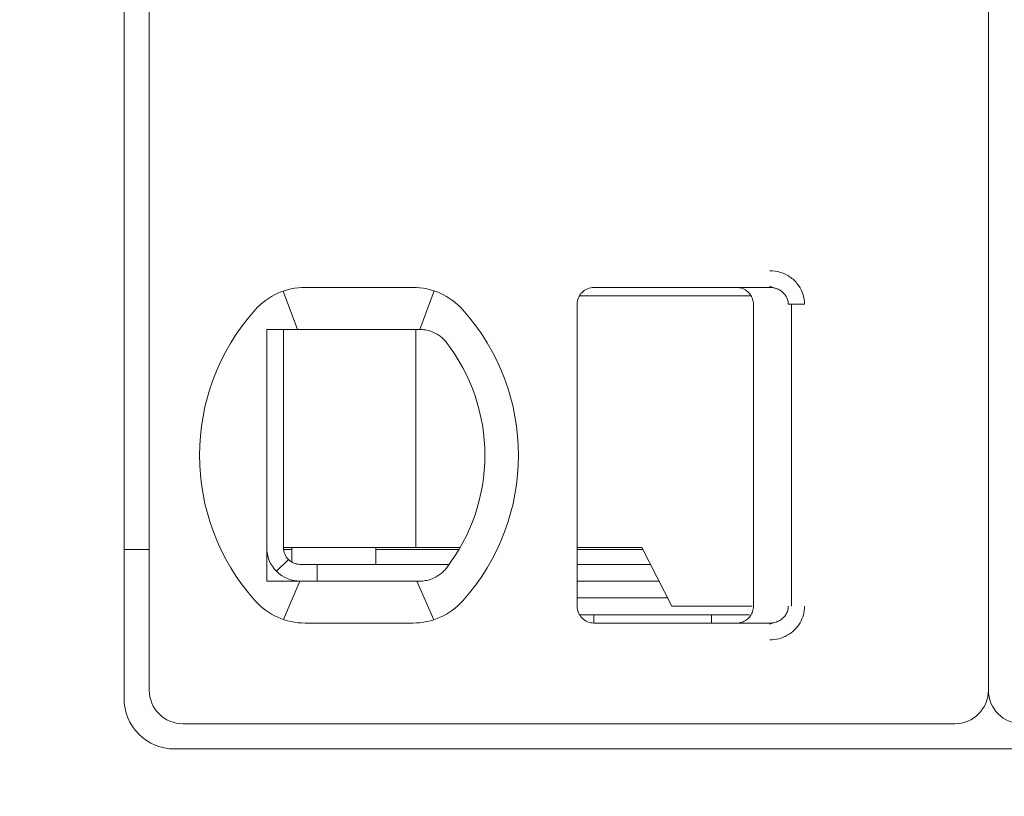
# Model space of a CAD drawing. Header units: millimetres. Extents: x -1114 to 1396, y -630 to 631.
# Tile 477 of 656: x 411.38 to 417.25, y -180.24 to -175.62. Entities that reach past the tile are written whole.
import ezdxf

# ---------------------------------------------------------------- set-up
doc = ezdxf.new("R2010")
doc.units = ezdxf.units.MM
doc.header["$MEASUREMENT"] = 0

msp = doc.modelspace()

# ---------------------------------------------------------------- linework, layer by layer
at = {"lineweight": 18}
for points, knots in [([(1038.9843, -629.7647), (1038.9843, -629.7647), (-1111.4882, -629.7647), (-1111.4882, -629.7647), (-1111.4882, -629.7647), (-1111.4882, -629.7647), (-1111.4882, 630.7883), (-1111.4882, 630.7883), (-1111.4882, 630.7883), (-1111.4882, 630.7883), (1038.9843, 630.7883), (1038.9843, 630.7883)], [0, 0, 0, 0, 0.333333, 0.333333, 0.333333, 0.333333, 0.666667, 0.666667, 0.666667, 0.666667, 1, 1, 1, 1]), ([(415.8512, -177.1116), (415.8732, -177.1115), (415.8944, -177.1147), (415.9155, -177.1215), (415.9155, -177.1215), (415.9366, -177.1283), (415.9576, -177.1386), (415.9762, -177.1522), (415.9762, -177.1522), (415.9947, -177.1658), (416.0108, -177.1828), (416.023, -177.2), (416.023, -177.2), (416.0352, -177.2172), (416.0435, -177.2347), (416.0492, -177.2533), (416.0492, -177.2533), (416.055, -177.2718), (416.0581, -177.2913), (416.0582, -177.3116)], [0, 0, 0, 0, 0.2, 0.2, 0.2, 0.2, 0.4, 0.4, 0.4, 0.4, 0.6, 0.6, 0.6, 0.6, 0.8, 0.8, 0.8, 0.8, 1, 1, 1, 1]), ([(414.8038, -177.2116), (414.7772, -177.2116), (414.7518, -177.2222), (414.733, -177.2409), (414.733, -177.2409), (414.7143, -177.2597), (414.7038, -177.2851), (414.7038, -177.3116)], [0, 0, 0, 0, 0.5, 0.5, 0.5, 0.5, 1, 1, 1, 1]), ([(414.8038, -177.2116), (414.7772, -177.2116), (414.7518, -177.2222), (414.733, -177.2409), (414.733, -177.2409), (414.7143, -177.2597), (414.7038, -177.2851), (414.7038, -177.3116)], [0, 0, 0, 0, 0.5, 0.5, 0.5, 0.5, 1, 1, 1, 1]), ([(415.6538, -177.2116), (415.6643, -177.2116), (415.6748, -177.2133), (415.6847, -177.2166), (415.6847, -177.2166), (415.6947, -177.2198), (415.7042, -177.2247), (415.7126, -177.2308), (415.7126, -177.2308), (415.7211, -177.237), (415.7286, -177.2445), (415.7347, -177.2529), (415.7347, -177.2529), (415.7409, -177.2614), (415.7457, -177.2709), (415.7489, -177.2809), (415.7489, -177.2809), (415.7521, -177.2908), (415.7538, -177.3012), (415.7538, -177.3116)], [0, 0, 0, 0, 0.2, 0.2, 0.2, 0.2, 0.4, 0.4, 0.4, 0.4, 0.6, 0.6, 0.6, 0.6, 0.8, 0.8, 0.8, 0.8, 1, 1, 1, 1]), ([(415.8512, -177.2116), (415.8599, -177.2116), (415.8687, -177.2126), (415.8772, -177.2145), (415.8772, -177.2145), (415.8855, -177.2163), (415.8937, -177.219), (415.9014, -177.2226), (415.9014, -177.2226), (415.909, -177.2261), (415.9162, -177.2304), (415.9227, -177.2354), (415.9227, -177.2354), (415.9289, -177.2402), (415.9345, -177.2456), (415.9395, -177.2515), (415.9395, -177.2515), (415.944, -177.257), (415.9479, -177.2629), (415.9512, -177.2691), (415.9512, -177.2691), (415.9544, -177.2753), (415.9569, -177.2819), (415.9587, -177.2887), (415.9587, -177.2887), (415.9607, -177.2962), (415.9617, -177.3039), (415.9617, -177.3116)], [0, 0, 0, 0, 0.142857, 0.142857, 0.142857, 0.142857, 0.285714, 0.285714, 0.285714, 0.285714, 0.428571, 0.428571, 0.428571, 0.428571, 0.571429, 0.571429, 0.571429, 0.571429, 0.714286, 0.714286, 0.714286, 0.714286, 0.857143, 0.857143, 0.857143, 0.857143, 1, 1, 1, 1]), ([(412.8538, -177.4616), (412.8605, -177.4616), (412.8673, -177.4616), (412.8741, -177.4616), (412.8741, -177.4616), (412.8809, -177.4616), (412.8878, -177.4616), (412.8946, -177.4616), (412.8946, -177.4616), (412.9015, -177.4616), (412.9083, -177.4616), (412.9152, -177.4616)], [0, 0, 0, 0, 0.333333, 0.333333, 0.333333, 0.333333, 0.666667, 0.666667, 0.666667, 0.666667, 1, 1, 1, 1]), ([(412.8538, -177.4616), (412.8538, -177.5126), (412.8538, -177.5651), (412.8538, -177.62), (412.8538, -177.62), (412.8538, -177.6475), (412.8538, -177.6756), (412.8538, -177.7045), (412.8538, -177.7045), (412.8538, -177.719), (412.8538, -177.7336), (412.8538, -177.7486), (412.8538, -177.7486), (412.8538, -177.7635), (412.8538, -177.7787), (412.8538, -177.794), (412.8538, -177.794), (412.8538, -177.8248), (412.8538, -177.8564), (412.8538, -177.8891), (412.8538, -177.8891), (412.8538, -177.9218), (412.8538, -177.9556), (412.8538, -177.9909), (412.8538, -177.9909), (412.8538, -178.0086), (412.8538, -178.0266), (412.8538, -178.0447), (412.8538, -178.0447), (412.8538, -178.0628), (412.8538, -178.081), (412.8538, -178.0995), (412.8538, -178.0995), (412.8538, -178.1181), (412.8538, -178.1368), (412.8538, -178.1557), (412.8538, -178.1557), (412.8538, -178.1747), (412.8538, -178.194), (412.8538, -178.213), (412.8538, -178.213), (412.8538, -178.251), (412.8538, -178.2886), (412.8538, -178.3256), (412.8538, -178.3256), (412.8538, -178.3349), (412.8538, -178.3441), (412.8538, -178.3534), (412.8538, -178.3534), (412.8538, -178.3626), (412.8538, -178.3718), (412.8538, -178.3809), (412.8538, -178.3809), (412.8538, -178.3991), (412.8538, -178.4169), (412.8538, -178.4344), (412.8538, -178.4344), (412.8538, -178.4693), (412.8538, -178.503), (412.8538, -178.5356), (412.8538, -178.5356), (412.8538, -178.552), (412.8538, -178.568), (412.8538, -178.5839), (412.8538, -178.5839), (412.8538, -178.5998), (412.8538, -178.6154), (412.8538, -178.6307), (412.8538, -178.6307), (412.8538, -178.6614), (412.8538, -178.691), (412.8538, -178.7198), (412.8538, -178.7198), (412.8538, -178.7485), (412.8538, -178.7765), (412.8538, -178.8038), (412.8538, -178.8038), (412.8538, -178.8585), (412.8538, -178.9108), (412.8538, -178.9616)], [0, 0, 0, 0, 0.05, 0.05, 0.05, 0.05, 0.1, 0.1, 0.1, 0.1, 0.15, 0.15, 0.15, 0.15, 0.2, 0.2, 0.2, 0.2, 0.25, 0.25, 0.25, 0.25, 0.3, 0.3, 0.3, 0.3, 0.35, 0.35, 0.35, 0.35, 0.4, 0.4, 0.4, 0.4, 0.45, 0.45, 0.45, 0.45, 0.5, 0.5, 0.5, 0.5, 0.55, 0.55, 0.55, 0.55, 0.6, 0.6, 0.6, 0.6, 0.65, 0.65, 0.65, 0.65, 0.7, 0.7, 0.7, 0.7, 0.75, 0.75, 0.75, 0.75, 0.8, 0.8, 0.8, 0.8, 0.85, 0.85, 0.85, 0.85, 0.9, 0.9, 0.9, 0.9, 0.95, 0.95, 0.95, 0.95, 1, 1, 1, 1]), ([(413.0829, -177.4616), (413.0778, -177.4616), (413.0726, -177.4616), (413.0673, -177.4616), (413.0673, -177.4616), (413.0621, -177.4616), (413.0568, -177.4616), (413.0513, -177.4616), (413.0513, -177.4616), (413.0459, -177.4616), (413.0404, -177.4616), (413.0348, -177.4616), (413.0348, -177.4616), (413.0291, -177.4616), (413.0233, -177.4616), (413.0174, -177.4616), (413.0174, -177.4616), (413.0114, -177.4616), (413.0052, -177.4616), (412.999, -177.4616), (412.999, -177.4616), (412.9927, -177.4616), (412.9863, -177.4616), (412.9797, -177.4616), (412.9797, -177.4616), (412.9731, -177.4616), (412.9663, -177.4616), (412.9594, -177.4616), (412.9594, -177.4616), (412.9524, -177.4616), (412.9453, -177.4616), (412.938, -177.4616), (412.938, -177.4616), (412.9306, -177.4616), (412.923, -177.4616), (412.9152, -177.4616)], [0, 0, 0, 0, 0.111111, 0.111111, 0.111111, 0.111111, 0.222222, 0.222222, 0.222222, 0.222222, 0.333333, 0.333333, 0.333333, 0.333333, 0.444444, 0.444444, 0.444444, 0.444444, 0.555556, 0.555556, 0.555556, 0.555556, 0.666667, 0.666667, 0.666667, 0.666667, 0.777778, 0.777778, 0.777778, 0.777778, 0.888889, 0.888889, 0.888889, 0.888889, 1, 1, 1, 1]), ([(413.7662, -177.4616), (413.7615, -177.4616), (413.7568, -177.4616), (413.7521, -177.4616), (413.7521, -177.4616), (413.7475, -177.4616), (413.7428, -177.4616), (413.7382, -177.4616), (413.7382, -177.4616), (413.7336, -177.4616), (413.7291, -177.4616), (413.7246, -177.4616)], [0, 0, 0, 0, 0.333333, 0.333333, 0.333333, 0.333333, 0.666667, 0.666667, 0.666667, 0.666667, 1, 1, 1, 1]), ([(413.8638, -177.4871), (413.8535, -177.4813), (413.8429, -177.4766), (413.832, -177.4728), (413.832, -177.4728), (413.8212, -177.469), (413.8102, -177.4662), (413.7992, -177.4644), (413.7992, -177.4644), (413.7882, -177.4625), (413.7771, -177.4616), (413.7662, -177.4616)], [0, 0, 0, 0, 0.333333, 0.333333, 0.333333, 0.333333, 0.666667, 0.666667, 0.666667, 0.666667, 1, 1, 1, 1]), ([(413.9245, -177.5394), (413.9192, -177.5326), (413.9134, -177.526), (413.9071, -177.5198), (413.9071, -177.5198), (413.9008, -177.5135), (413.894, -177.5076), (413.8867, -177.5021), (413.8867, -177.5021), (413.8795, -177.4966), (413.8718, -177.4916), (413.8638, -177.4871)], [0, 0, 0, 0, 0.333333, 0.333333, 0.333333, 0.333333, 0.666667, 0.666667, 0.666667, 0.666667, 1, 1, 1, 1]), ([(412.8538, -178.7616), (412.8538, -178.8147), (412.8748, -178.8656), (412.9123, -178.9031), (412.9123, -178.9031), (412.9498, -178.9406), (413.0007, -178.9616), (413.0538, -178.9616)], [0, 0, 0, 0, 0.5, 0.5, 0.5, 0.5, 1, 1, 1, 1]), ([(412.9538, -178.7616), (412.9538, -178.7882), (412.9643, -178.8136), (412.983, -178.8324), (412.983, -178.8324), (413.0018, -178.8511), (413.0272, -178.8616), (413.0538, -178.8616)], [0, 0, 0, 0, 0.5, 0.5, 0.5, 0.5, 1, 1, 1, 1]), ([(413.8638, -178.9362), (413.8721, -178.9315), (413.88, -178.9264), (413.8873, -178.9208), (413.8873, -178.9208), (413.8946, -178.9153), (413.9013, -178.9093), (413.9075, -178.9031), (413.9075, -178.9031), (413.9137, -178.8969), (413.9194, -178.8905), (413.9245, -178.8839)], [0, 0, 0, 0, 0.333333, 0.333333, 0.333333, 0.333333, 0.666667, 0.666667, 0.666667, 0.666667, 1, 1, 1, 1]), ([(412.8538, -178.9616), (412.8606, -178.9616), (412.8675, -178.9616), (412.8744, -178.9616), (412.8744, -178.9616), (412.8812, -178.9616), (412.888, -178.9616), (412.8948, -178.9616), (412.8948, -178.9616), (412.9017, -178.9616), (412.9085, -178.9616), (412.9152, -178.9616)], [0, 0, 0, 0, 0.333333, 0.333333, 0.333333, 0.333333, 0.666667, 0.666667, 0.666667, 0.666667, 1, 1, 1, 1]), ([(412.9152, -178.9616), (412.923, -178.9616), (412.9306, -178.9616), (412.938, -178.9616), (412.938, -178.9616), (412.9453, -178.9616), (412.9524, -178.9616), (412.9594, -178.9616), (412.9594, -178.9616), (412.9663, -178.9616), (412.9731, -178.9616), (412.9797, -178.9616), (412.9797, -178.9616), (412.9863, -178.9616), (412.9927, -178.9616), (412.999, -178.9616), (412.999, -178.9616), (413.0052, -178.9616), (413.0114, -178.9616), (413.0173, -178.9616), (413.0173, -178.9616), (413.0233, -178.9616), (413.0291, -178.9616), (413.0348, -178.9616), (413.0348, -178.9616), (413.0404, -178.9616), (413.0459, -178.9616), (413.0513, -178.9616), (413.0513, -178.9616), (413.0567, -178.9616), (413.062, -178.9616), (413.0673, -178.9616), (413.0673, -178.9616), (413.0726, -178.9616), (413.0778, -178.9616), (413.0829, -178.9616)], [0, 0, 0, 0, 0.111111, 0.111111, 0.111111, 0.111111, 0.222222, 0.222222, 0.222222, 0.222222, 0.333333, 0.333333, 0.333333, 0.333333, 0.444444, 0.444444, 0.444444, 0.444444, 0.555556, 0.555556, 0.555556, 0.555556, 0.666667, 0.666667, 0.666667, 0.666667, 0.777778, 0.777778, 0.777778, 0.777778, 0.888889, 0.888889, 0.888889, 0.888889, 1, 1, 1, 1]), ([(413.7246, -178.9616), (413.7291, -178.9616), (413.7336, -178.9616), (413.7382, -178.9616), (413.7382, -178.9616), (413.7428, -178.9616), (413.7475, -178.9616), (413.7521, -178.9616), (413.7521, -178.9616), (413.7568, -178.9616), (413.7615, -178.9616), (413.7662, -178.9616)], [0, 0, 0, 0, 0.333333, 0.333333, 0.333333, 0.333333, 0.666667, 0.666667, 0.666667, 0.666667, 1, 1, 1, 1]), ([(413.8638, -178.9362), (413.8537, -178.9418), (413.8432, -178.9466), (413.8325, -178.9503), (413.8325, -178.9503), (413.8217, -178.9541), (413.8108, -178.9569), (413.7997, -178.9588), (413.7997, -178.9588), (413.7886, -178.9607), (413.7774, -178.9616), (413.7662, -178.9616)], [0, 0, 0, 0, 0.333333, 0.333333, 0.333333, 0.333333, 0.666667, 0.666667, 0.666667, 0.666667, 1, 1, 1, 1]), ([(414.7038, -179.1116), (414.7038, -179.1382), (414.7143, -179.1636), (414.733, -179.1824), (414.733, -179.1824), (414.7518, -179.2011), (414.7772, -179.2116), (414.8038, -179.2116)], [0, 0, 0, 0, 0.5, 0.5, 0.5, 0.5, 1, 1, 1, 1]), ([(414.7038, -179.1116), (414.7038, -179.1382), (414.7143, -179.1636), (414.733, -179.1824), (414.733, -179.1824), (414.7518, -179.2011), (414.7772, -179.2116), (414.8038, -179.2116)], [0, 0, 0, 0, 0.5, 0.5, 0.5, 0.5, 1, 1, 1, 1]), ([(415.7538, -179.1116), (415.7538, -179.1221), (415.7521, -179.1325), (415.7489, -179.1425), (415.7489, -179.1425), (415.7457, -179.1524), (415.7409, -179.1619), (415.7347, -179.1703), (415.7347, -179.1703), (415.7286, -179.1788), (415.7212, -179.1863), (415.7127, -179.1924), (415.7127, -179.1924), (415.7043, -179.1986), (415.6948, -179.2034), (415.6849, -179.2067), (415.6849, -179.2067), (415.6749, -179.21), (415.6643, -179.2116), (415.6538, -179.2116)], [0, 0, 0, 0, 0.2, 0.2, 0.2, 0.2, 0.4, 0.4, 0.4, 0.4, 0.6, 0.6, 0.6, 0.6, 0.8, 0.8, 0.8, 0.8, 1, 1, 1, 1]), ([(415.9617, -179.1116), (415.9617, -179.1201), (415.9605, -179.1286), (415.9581, -179.1368), (415.9581, -179.1368), (415.9557, -179.145), (415.9523, -179.1529), (415.9478, -179.1602), (415.9478, -179.1602), (415.9432, -179.1676), (415.9376, -179.1745), (415.9311, -179.1806), (415.9311, -179.1806), (415.9245, -179.1869), (415.9171, -179.1924), (415.909, -179.1968), (415.909, -179.1968), (415.9005, -179.2016), (415.8912, -179.2053), (415.8817, -179.2078), (415.8817, -179.2078), (415.8717, -179.2103), (415.8614, -179.2116), (415.8512, -179.2116)], [0, 0, 0, 0, 0.166667, 0.166667, 0.166667, 0.166667, 0.333333, 0.333333, 0.333333, 0.333333, 0.5, 0.5, 0.5, 0.5, 0.666667, 0.666667, 0.666667, 0.666667, 0.833333, 0.833333, 0.833333, 0.833333, 1, 1, 1, 1]), ([(416.0582, -179.1116), (416.0582, -179.129), (416.056, -179.1458), (416.0515, -179.1624), (416.0515, -179.1624), (416.0469, -179.1789), (416.0401, -179.1952), (416.0313, -179.2103), (416.0313, -179.2103), (416.0225, -179.2255), (416.0117, -179.2393), (415.9988, -179.2519), (415.9988, -179.2519), (415.986, -179.2644), (415.9711, -179.2755), (415.9554, -179.2845), (415.9554, -179.2845), (415.9397, -179.2934), (415.9232, -179.3), (415.9059, -179.3046), (415.9059, -179.3046), (415.8885, -179.3091), (415.8703, -179.3115), (415.8512, -179.3116)], [0, 0, 0, 0, 0.166667, 0.166667, 0.166667, 0.166667, 0.333333, 0.333333, 0.333333, 0.333333, 0.5, 0.5, 0.5, 0.5, 0.666667, 0.666667, 0.666667, 0.666667, 0.833333, 0.833333, 0.833333, 0.833333, 1, 1, 1, 1]), ([(412.1538, -179.6116), (412.1538, -179.6647), (412.1748, -179.7156), (412.2123, -179.7531), (412.2123, -179.7531), (412.2498, -179.7906), (412.3007, -179.8116), (412.3538, -179.8116)], [0, 0, 0, 0, 0.5, 0.5, 0.5, 0.5, 1, 1, 1, 1]), ([(417.1538, -179.6116), (417.1538, -179.6647), (417.1748, -179.7156), (417.2123, -179.7531), (417.2123, -179.7531), (417.2498, -179.7906), (417.3007, -179.8116), (417.3538, -179.8116)], [0, 0, 0, 0, 0.5, 0.5, 0.5, 0.5, 1, 1, 1, 1]), ([(412.0038, -179.6616), (412.0038, -179.7412), (412.0354, -179.8175), (412.0916, -179.8738), (412.0916, -179.8738), (412.1479, -179.93), (412.2242, -179.9616), (412.3038, -179.9616)], [0, 0, 0, 0, 0.5, 0.5, 0.5, 0.5, 1, 1, 1, 1])]:
    msp.add_open_spline(points, degree=3, knots=knots, dxfattribs=at)
for points in [[(412.0038, -179.6616), (412.0038, -179.6616), (412.0038, -169.1416), (412.0038, -169.1416)], [(412.1538, -169.1916), (412.1538, -169.1916), (412.1538, -179.6116), (412.1538, -179.6116)], [(417.1538, -169.1916), (417.1538, -169.1916), (417.1538, -179.6116), (417.1538, -179.6116)], [(417.1538, -169.1916), (417.1538, -169.1916), (417.1538, -179.6116), (417.1538, -179.6116)], [(413.0829, -177.2116), (412.9691, -177.2116), (412.8607, -177.2601), (412.7848, -177.345)], [(413.0829, -177.2116), (412.9691, -177.2116), (412.8607, -177.2601), (412.7848, -177.345)], [(413.0829, -177.2116), (413.0829, -177.2116), (413.7246, -177.2116), (413.7246, -177.2116)], [(413.0829, -177.2116), (413.0829, -177.2116), (413.7246, -177.2116), (413.7246, -177.2116)], [(414.0227, -177.345), (413.9468, -177.2601), (413.8384, -177.2116), (413.7246, -177.2116)], [(414.0227, -177.345), (413.9468, -177.2601), (413.8384, -177.2116), (413.7246, -177.2116)], [(414.8038, -177.2116), (414.8038, -177.2116), (415.8512, -177.2116), (415.8512, -177.2116)], [(414.8038, -177.2116), (414.8038, -177.2116), (415.8512, -177.2116), (415.8512, -177.2116)], [(415.8512, -177.2116), (415.8512, -177.2116), (415.6537, -177.2116), (415.6537, -177.2116)], [(415.8501, -177.2047), (415.8501, -177.2047), (415.8938, -177.2195), (415.8938, -177.2195)], [(412.9522, -177.2336), (412.9522, -177.2336), (413.0367, -177.4616), (413.0367, -177.4616)], [(413.851, -177.2321), (413.851, -177.2321), (413.7654, -177.4616), (413.7654, -177.4616)], [(415.3846, -177.2616), (415.3846, -177.2616), (414.7171, -177.2616), (414.7171, -177.2616)], [(415.7339, -177.2616), (415.7339, -177.2616), (415.3846, -177.2616), (415.3846, -177.2616)], [(412.7848, -177.345), (412.3434, -177.8385), (412.3434, -178.5848), (412.7848, -179.0783)], [(412.7848, -177.345), (412.3434, -177.8385), (412.3434, -178.5848), (412.7848, -179.0783)], [(414.0227, -179.0783), (414.4641, -178.5848), (414.4641, -177.8385), (414.0227, -177.345)], [(414.0227, -179.0783), (414.4641, -178.5848), (414.4641, -177.8385), (414.0227, -177.345)], [(414.7038, -179.1116), (414.7038, -179.1116), (414.7038, -177.3116), (414.7038, -177.3116)], [(414.7038, -179.1116), (414.7038, -179.1116), (414.7038, -177.3116), (414.7038, -177.3116)], [(415.7538, -179.1116), (415.7538, -179.1116), (415.7538, -177.3116), (415.7538, -177.3116)], [(415.9617, -177.3116), (415.9617, -177.3116), (416.0582, -177.3116), (416.0582, -177.3116)], [(415.9815, -179.1116), (415.9815, -179.1116), (415.9815, -177.3116), (415.9815, -177.3116)], [(412.9538, -177.4617), (412.9538, -177.4617), (412.9538, -178.7616), (412.9538, -178.7616)], [(413.7246, -177.4616), (413.7246, -177.4616), (413.0829, -177.4616), (413.0829, -177.4616)], [(413.7428, -177.4617), (413.7428, -177.4617), (413.7428, -178.7616), (413.7428, -178.7616)], [(414.1538, -178.2116), (414.1538, -177.9684), (414.0731, -177.732), (413.9245, -177.5394)], [(413.9245, -178.8839), (414.0731, -178.6913), (414.1538, -178.4549), (414.1538, -178.2117)], [(412.1539, -178.7727), (412.1539, -178.7727), (412.0039, -178.7727), (412.0039, -178.7727)], [(412.9538, -178.7616), (412.9538, -178.7616), (413.7133, -178.7616), (413.7133, -178.7616)], [(413.004, -178.7727), (413.004, -178.7727), (412.9545, -178.7727), (412.9545, -178.7727)], [(413.0038, -178.8482), (413.0038, -178.8482), (413.0038, -178.7616), (413.0038, -178.7616)], [(413.5038, -178.8616), (413.5038, -178.8616), (413.5038, -178.7616), (413.5038, -178.7616)], [(414, -178.7727), (414, -178.7727), (413.5038, -178.7727), (413.5038, -178.7727)], [(413.7133, -178.7616), (413.7133, -178.7616), (413.7641, -178.7616), (413.7641, -178.7616)], [(414.0064, -178.7616), (414.0064, -178.7616), (413.7641, -178.7616), (413.7641, -178.7616)], [(415.0881, -178.7616), (415.0881, -178.7616), (414.7038, -178.7616), (414.7038, -178.7616)], [(415.0939, -178.7727), (415.0939, -178.7727), (414.7039, -178.7727), (414.7039, -178.7727)], [(415.2686, -179.1116), (415.2686, -179.1116), (415.0881, -178.7616), (415.0881, -178.7616)], [(412.983, -178.8324), (412.983, -178.8324), (412.9123, -178.9031), (412.9123, -178.9031)], [(413.1538, -178.8616), (413.1538, -178.8616), (413.0538, -178.8616), (413.0538, -178.8616)], [(413.1538, -178.8616), (413.1538, -178.8616), (413.1538, -178.9616), (413.1538, -178.9616)], [(413.1538, -178.8616), (413.1538, -178.8616), (413.9412, -178.8616), (413.9412, -178.8616)], [(414.7038, -178.8616), (414.7038, -178.8616), (415.1397, -178.8616), (415.1397, -178.8616)], [(412.9532, -179.19), (412.9532, -179.19), (413.0506, -178.9617), (413.0506, -178.9617)], [(413.0829, -178.9616), (413.0829, -178.9616), (413.7246, -178.9616), (413.7246, -178.9616)], [(413.8488, -179.1919), (413.8488, -179.1919), (413.7476, -178.9616), (413.7476, -178.9616)], [(415.1912, -178.9616), (415.1912, -178.9616), (414.7038, -178.9616), (414.7038, -178.9616)], [(412.7848, -179.0783), (412.8607, -179.1632), (412.9691, -179.2116), (413.0829, -179.2116)], [(412.7848, -179.0783), (412.8607, -179.1632), (412.9691, -179.2116), (413.0829, -179.2116)], [(413.7246, -179.2116), (413.8384, -179.2116), (413.9468, -179.1632), (414.0227, -179.0783)], [(413.7246, -179.2116), (413.8384, -179.2116), (413.9468, -179.1632), (414.0227, -179.0783)], [(415.2428, -179.0616), (415.2428, -179.0616), (414.7038, -179.0616), (414.7038, -179.0616)], [(415.7303, -179.1616), (415.7303, -179.1616), (414.7172, -179.1616), (414.7172, -179.1616)], [(414.8038, -179.2116), (414.8038, -179.2116), (414.8038, -179.1616), (414.8038, -179.1616)], [(415.2686, -179.1116), (415.2686, -179.1116), (415.3846, -179.1116), (415.3846, -179.1116)], [(415.3846, -179.1116), (415.3846, -179.1116), (415.7472, -179.1116), (415.7472, -179.1116)], [(415.5038, -179.1616), (415.5038, -179.1616), (415.5038, -179.2116), (415.5038, -179.2116)], [(413.0829, -179.2116), (413.0829, -179.2116), (413.7246, -179.2116), (413.7246, -179.2116)], [(413.7246, -179.2116), (413.7246, -179.2116), (413.0829, -179.2116), (413.0829, -179.2116)], [(414.8038, -179.2116), (414.8038, -179.2116), (415.8512, -179.2116), (415.8512, -179.2116)], [(414.8038, -179.2116), (414.8038, -179.2116), (415.8512, -179.2116), (415.8512, -179.2116)], [(415.8734, -179.2096), (415.8734, -179.2096), (415.8501, -179.2186), (415.8501, -179.2186)], [(415.8512, -179.2185), (415.8512, -179.2185), (415.8512, -179.2116), (415.8512, -179.2116)], [(416.9538, -179.8116), (417.0642, -179.8116), (417.1538, -179.7221), (417.1538, -179.6116)], [(412.3538, -179.8116), (412.3538, -179.8116), (416.9538, -179.8116), (416.9538, -179.8116)], [(452.0038, -179.9616), (452.0038, -179.9616), (412.3038, -179.9616), (412.3038, -179.9616)]]:
    msp.add_open_spline(points, degree=3, dxfattribs=at)

doc.saveas('drawing.dxf')
